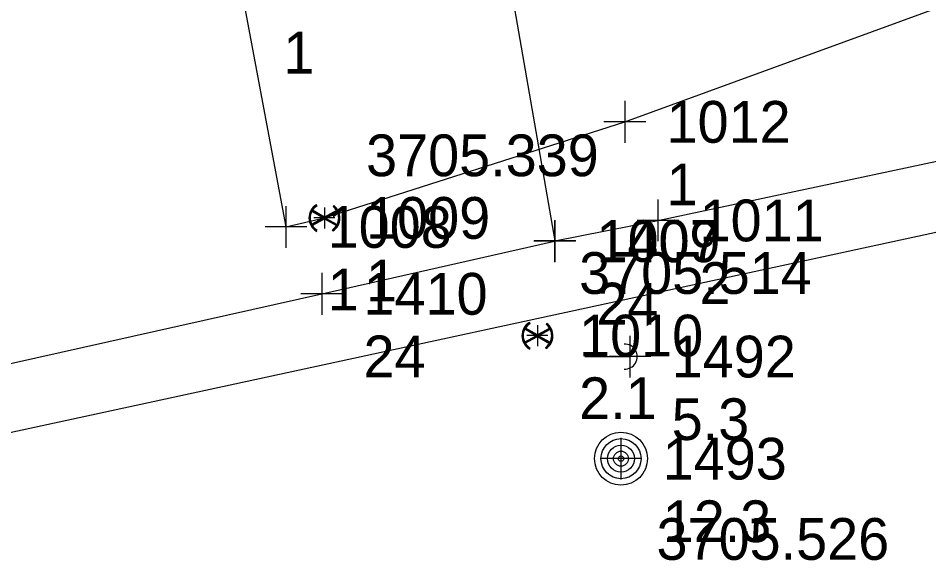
# Model space of a CAD drawing. Extents: x 352921 to 392463, y 10654752 to 10749237.
# Drawn here: x 389594.5 to 389703.7, y 10658853.5 to 10658918.6 of the extents above; entities that cross this region are included whole.
import ezdxf

# ---------------------------------------------------------------- set-up
doc = ezdxf.new("R2010")
doc.units = 0
for name, color, linetype in [('GAS', 7, 'Continuous'), ('GAS_#', 7, 'Continuous'), ('GAS_DES', 7, 'Continuous'), ('GAS_SPOT', 7, 'Continuous'), ('LIMITS', 7, 'Continuous'), ('UE', 7, 'Continuous'), ('UE_#', 7, 'Continuous'), ('UE_DES', 7, 'Continuous'), ('UE_ELEV', 7, 'Continuous'), ('UE_SPOT', 7, 'Continuous'), ('W_#', 7, 'Continuous'), ('W_DES', 7, 'Continuous'), ('W_ELEV', 7, 'Continuous'), ('W_SPOT', 7, 'Continuous'), ('WATER', 7, 'Continuous')]:
    doc.layers.add(name, color=color, linetype=linetype)

msp = doc.modelspace()

# ---------------------------------------------------------------- linework, layer by layer
at = {"layer": 'GAS'}
for points in [[(389640.48, 10659008.29), (389644.1, 10658979.77), (389649.59, 10658942.02), (389651.76, 10658932.84), (389658.87, 10658891.89), (389671.21, 10658894.35), (389722.3, 10658905.22), (389786.32, 10658918.77), (389834.65, 10658929.18), (389900.61, 10658943.19)], [(389072.6, 10658760.4), (389078.62, 10658763.36), (389090.08, 10658766.74), (389198.96, 10658790.73), (389231.32, 10658798.04), (389293.44, 10658811.44), (389333.32, 10658819.87), (389373.23, 10658828.19), (389417.63, 10658838.09), (389441.59, 10658843.51), (389468.71, 10658849.13), (389508.62, 10658858.22), (389630.93, 10658885.56), (389658.83, 10658891.85)]]:
    msp.add_lwpolyline(points, dxfattribs=at)
at = {"layer": 'GAS_SPOT'}
for p, q in [((389671.21, 10658896.85), (389671.21, 10658891.85)), ((389658.83, 10658894.35), (389658.83, 10658889.35)), ((389658.87, 10658894.39), (389658.87, 10658889.39)), ((389673.71, 10658894.35), (389668.71, 10658894.35)), ((389661.33, 10658891.85), (389656.33, 10658891.85)), ((389661.37, 10658891.89), (389656.37, 10658891.89)), ((389630.93, 10658888.06), (389630.93, 10658883.06)), ((389633.43, 10658885.56), (389628.43, 10658885.56))]:
    msp.add_line(p, q, dxfattribs=at)
at = {"layer": 'LIMITS'}
msp.add_line((388080.78, 10658541.98), (390234.87, 10659007.56), dxfattribs=at)
at = {"layer": 'UE'}
for p, q in [((389662.44, 10658878.04), (389667.87, 10658878.04)), ((389668.74, 10658878.03), (389668.74, 10658878.03))]:
    msp.add_line(p, q, dxfattribs=at)
for radius in [3.17, 3.17, 2.4, 1.62, 0.898, 0.32]:
    msp.add_circle((389666.79, 10658865.81), radius, dxfattribs=at)
msp.add_arc((389667.24, 10658878.04), 1.5, 267.3246, 92.3184, dxfattribs=at)
at = {"layer": 'UE_SPOT'}
for p, q in [((389667.87, 10658880.54), (389667.87, 10658875.54)), ((389670.37, 10658878.04), (389665.37, 10658878.04)), ((389666.79, 10658868.31), (389666.79, 10658863.31)), ((389669.29, 10658865.81), (389664.29, 10658865.81))]:
    msp.add_line(p, q, dxfattribs=at)
at = {"layer": 'W_SPOT'}
for p, q in [((389667.25, 10658908.66), (389667.25, 10658903.66)), ((389669.75, 10658906.16), (389664.75, 10658906.16)), ((389626.63, 10658896.07), (389626.63, 10658891.07)), ((389631.24, 10658895.9), (389631.24, 10658893.4)), ((389632.49, 10658894.65), (389629.99, 10658894.65)), ((389629.13, 10658893.57), (389624.13, 10658893.57)), ((389656.77, 10658881.8), (389656.77, 10658879.3)), ((389658.02, 10658880.55), (389655.52, 10658880.55))]:
    msp.add_line(p, q, dxfattribs=at)
at = {"layer": 'WATER'}
for p, q in [((389629.67, 10658893.79), (389632.8, 10658895.51)), ((389629.7, 10658895.54), (389632.77, 10658893.76)), ((389631.1, 10658894.65), (389629.73, 10658895.44)), ((389631.25, 10658894.73), (389629.8, 10658895.57)), ((389630.35, 10658896.11), (389630.28, 10658896.23)), ((389632.71, 10658895.53), (389631.25, 10658894.73)), ((389632.78, 10658895.41), (389631.39, 10658894.64)), ((389632.38, 10658896.12), (389632.29, 10658896.01)), ((389629.71, 10658893.89), (389631.1, 10658894.65)), ((389629.78, 10658893.76), (389631.24, 10658894.56)), ((389631.24, 10658894.56), (389632.69, 10658893.73)), ((389631.39, 10658894.64), (389632.76, 10658893.85)), ((389632.19, 10658893.22), (389632.27, 10658893.1)), ((389655.21, 10658879.69), (389658.34, 10658881.4)), ((389655.23, 10658881.44), (389658.3, 10658879.66)), ((389656.63, 10658880.54), (389655.26, 10658881.34)), ((389656.78, 10658880.63), (389655.33, 10658881.46)), ((389655.89, 10658882.01), (389655.81, 10658882.13)), ((389658.25, 10658881.43), (389656.78, 10658880.63)), ((389658.31, 10658881.3), (389656.92, 10658880.54)), ((389657.91, 10658882.02), (389657.82, 10658881.9)), ((389655.24, 10658879.78), (389656.63, 10658880.54)), ((389655.31, 10658879.66), (389656.78, 10658880.46)), ((389656.78, 10658880.46), (389658.22, 10658879.62)), ((389656.92, 10658880.54), (389658.3, 10658879.75)), ((389657.73, 10658879.12), (389657.81, 10658879))]:
    msp.add_line(p, q, dxfattribs=at)
msp.add_lwpolyline([(389613.74, 10658975.23), (389618.81, 10658936.27), (389621.32, 10658921.95), (389626.63, 10658893.57), (389631.24, 10658894.65), (389667.25, 10658906.16), (389710.06, 10658921.83), (389733.41, 10658930.33), (389761.27, 10658941.2), (389785.59, 10658950.21), (389821.86, 10658963.34), (389844.1, 10658970.68), (389863.26, 10658976.17), (389888.27, 10658982.2)], dxfattribs=at)
for centre, radius, start, end in [((389631.25, 10658894.65), 1.86, 121.3633, 239.9103), ((389631.24, 10658894.65), 1.79, 121.3633, 239.9103), ((389631.25, 10658894.65), 1.71, 152.3305, 206.3323), ((389631.25, 10658894.65), 1.71, 121.3633, 147.5545), ((389631.24, 10658894.65), 1.79, 303.5829, 52.4874), ((389631.25, 10658894.65), 1.86, 303.5829, 52.4874), ((389631.25, 10658894.65), 1.71, 31.1083, 52.4874), ((389631.25, 10658894.65), 1.71, 332.2978, 26.3323), ((389631.25, 10658894.65), 1.71, 211.1083, 239.9103), ((389631.25, 10658894.65), 1.71, 303.5829, 327.5218), ((389656.78, 10658880.54), 1.86, 121.3633, 239.9103), ((389656.77, 10658880.55), 1.79, 121.3633, 239.9103), ((389656.78, 10658880.54), 1.71, 152.3305, 206.3323), ((389656.78, 10658880.54), 1.71, 121.3633, 147.5545), ((389656.77, 10658880.55), 1.79, 303.5829, 52.4874), ((389656.78, 10658880.54), 1.86, 303.5829, 52.4874), ((389656.78, 10658880.54), 1.71, 31.1083, 52.4874), ((389656.78, 10658880.54), 1.71, 332.2978, 26.3323), ((389656.78, 10658880.54), 1.71, 211.1083, 239.9103), ((389656.78, 10658880.54), 1.71, 303.5829, 327.5218)]:
    msp.add_arc(centre, radius, start, end, dxfattribs=at)

# ---------------------------------------------------------------- texts
at = {"layer": 'GAS_#'}
for s, p in [('1011', (389676.21, 10658891.85)), ('1409', (389663.83, 10658889.35)), ('1007', (389663.87, 10658889.39)), ('1410', (389635.93, 10658883.06))]:
    msp.add_text(s, height=5, dxfattribs=at).set_placement(p)
at = {"layer": 'GAS_DES'}
for s, p in [('2', (389676.21, 10658884.35)), ('24', (389663.83, 10658881.85)), ('2', (389663.87, 10658881.89)), ('24', (389635.93, 10658875.56))]:
    msp.add_text(s, height=5, dxfattribs=at).set_placement(p)
at = {"layer": 'UE_#'}
for s, p in [('1492', (389672.87, 10658875.54)), ('1493', (389671.79, 10658863.31))]:
    msp.add_text(s, height=5, dxfattribs=at).set_placement(p)
at = {"layer": 'UE_DES'}
for s, p in [('5.3', (389672.87, 10658868.04)), ('12.3', (389671.79, 10658855.81))]:
    msp.add_text(s, height=5, dxfattribs=at).set_placement(p)
at = {"layer": 'UE_ELEV'}
msp.add_text('3705.526', height=5, dxfattribs=at).set_placement((389671.05, 10658853.69))
at = {"layer": 'W_#'}
for s, p in [('1012', (389672.25, 10658903.66)), ('1009', (389636.24, 10658892.15)), ('1008', (389631.63, 10658891.07)), ('1010', (389661.77, 10658878.05))]:
    msp.add_text(s, height=5, dxfattribs=at).set_placement(p)
at = {"layer": 'W_DES'}
for s, p in [('1', (389626.32, 10658911.95)), ('1', (389672.25, 10658896.16)), ('1', (389636.24, 10658884.65)), ('1', (389631.63, 10658883.57)), ('2.1', (389661.77, 10658870.55))]:
    msp.add_text(s, height=5, dxfattribs=at).set_placement(p)
at = {"layer": 'W_ELEV'}
for s, p in [('3705.339', (389636.24, 10658899.65)), ('3705.514', (389661.77, 10658885.55))]:
    msp.add_text(s, height=5, dxfattribs=at).set_placement(p)

doc.saveas('drawing.dxf')
